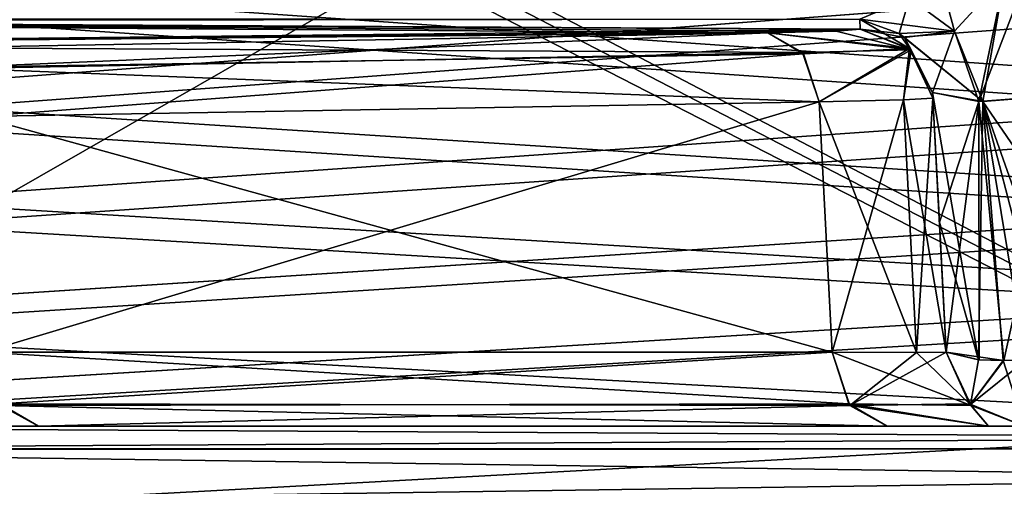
# Model space of a CAD drawing. Header units: inches. Extents: x -10 to 10, y -2.3 to 4.3.
# Tile 600 of 656: x -0.538 to -0.159, y -1.128 to -0.949. Entities that reach past the tile are written whole.
import ezdxf

# ---------------------------------------------------------------- set-up
doc = ezdxf.new("R2010")
doc.units = ezdxf.units.IN
doc.header["$LTSCALE"] = 65.185185
doc.header["$MEASUREMENT"] = 0
for name, color, linetype in [('1457', 7, 'CONTINUOUS'), ('1862', 7, 'CONTINUOUS'), ('1863', 7, 'CONTINUOUS'), ('1864', 7, 'CONTINUOUS'), ('1865', 7, 'CONTINUOUS'), ('1871', 7, 'CONTINUOUS'), ('1882', 7, 'CONTINUOUS'), ('1918', 7, 'CONTINUOUS'), ('196', 7, 'CONTINUOUS'), ('2561', 7, 'CONTINUOUS'), ('2592', 7, 'CONTINUOUS'), ('2593', 7, 'CONTINUOUS'), ('2594', 7, 'CONTINUOUS'), ('2595', 7, 'CONTINUOUS'), ('2596', 7, 'CONTINUOUS'), ('2597', 7, 'CONTINUOUS'), ('2617', 7, 'CONTINUOUS'), ('2619', 7, 'CONTINUOUS'), ('2629', 7, 'CONTINUOUS'), ('2652', 7, 'CONTINUOUS'), ('2653', 7, 'CONTINUOUS'), ('2654', 7, 'CONTINUOUS'), ('2655', 7, 'CONTINUOUS'), ('2656', 7, 'CONTINUOUS'), ('2659', 7, 'CONTINUOUS'), ('432', 7, 'CONTINUOUS'), ('765', 7, 'CONTINUOUS'), ('777', 7, 'CONTINUOUS'), ('778', 7, 'CONTINUOUS'), ('779', 7, 'CONTINUOUS'), ('780', 7, 'CONTINUOUS'), ('8159', 7, 'CONTINUOUS'), ('8160', 7, 'CONTINUOUS'), ('8161', 7, 'CONTINUOUS'), ('8162', 7, 'CONTINUOUS'), ('8163', 7, 'CONTINUOUS'), ('8585', 7, 'CONTINUOUS'), ('8594', 7, 'CONTINUOUS')]:
    doc.layers.add(name, color=color, linetype=linetype)

msp = doc.modelspace()

# ---------------------------------------------------------------- linework, layer by layer
at = {"layer": '1457', "linetype": 'Continuous'}
for points in [[(-0.21457, -0.95233, 2.99775), (-0.21477, -0.94857, 2.78279), (-0.85941, -0.9488, 2.79553), (-0.21457, -0.95233, 2.99775)], [(-0.85941, -0.9488, 2.79553), (-0.21477, -0.94857, 2.78279), (-0.85828, -0.94868, 2.78889), (-0.85941, -0.9488, 2.79553)], [(-0.85886, -0.95938, 3.40167), (-0.21457, -0.95233, 2.99775), (-0.85941, -0.9488, 2.79553), (-0.85886, -0.95938, 3.40167)], [(-0.22381, -0.95314, 3.04439), (-0.21457, -0.95233, 2.99775), (-0.85886, -0.95938, 3.40167), (-0.22381, -0.95314, 3.04439)], [(-0.25017, -0.95383, 3.08394), (-0.22381, -0.95314, 3.04439), (-0.85886, -0.95938, 3.40167), (-0.25017, -0.95383, 3.08394)], [(-0.57391, -0.95949, 3.4081), (-0.25017, -0.95383, 3.08394), (-0.85886, -0.95938, 3.40167), (-0.57391, -0.95949, 3.4081)]]:
    msp.add_3dface(points, dxfattribs=at)
at = {"layer": '1862', "linetype": 'Continuous'}
for points in [[(-0.18672, -0.97673, -2.87549), (-0.16898, -0.98022, -2.84856), (-0.18411, -1.02663, -2.88353), (-0.18672, -0.97673, -2.87549)], [(-0.16898, -0.98022, -2.84856), (-0.13685, -0.97777, -2.8532), (-0.15931, -1.07976, -2.86272), (-0.16898, -0.98022, -2.84856)], [(-0.15931, -1.07976, -2.86272), (-0.13685, -0.97777, -2.8532), (-0.15075, -1.07952, -2.86166), (-0.15931, -1.07976, -2.86272)], [(-0.16898, -0.98022, -2.84856), (-0.18149, -1.07657, -2.8913), (-0.18411, -1.02663, -2.88353), (-0.16898, -0.98022, -2.84856)], [(-0.18149, -1.07657, -2.8913), (-0.16898, -0.98022, -2.84856), (-0.16883, -1.07956, -2.86722), (-0.18149, -1.07657, -2.8913)], [(-0.16883, -1.07956, -2.86722), (-0.16898, -0.98022, -2.84856), (-0.15931, -1.07976, -2.86272), (-0.16883, -1.07956, -2.86722)]]:
    msp.add_3dface(points, dxfattribs=at)
at = {"layer": '1863', "linetype": 'Continuous'}
for points in [[(-0.18661, -0.97886, -2.99727), (-0.18672, -0.97673, -2.87549), (-0.18411, -1.02663, -2.88353), (-0.18661, -0.97886, -2.99727)], [(-0.18149, -1.07657, -2.8913), (-0.18661, -0.97886, -2.99727), (-0.18411, -1.02663, -2.88353), (-0.18149, -1.07657, -2.8913)], [(-0.18661, -0.97886, -2.99727), (-0.18149, -1.07657, -2.8913), (-0.18149, -1.07657, -2.99939), (-0.18661, -0.97886, -2.99727)]]:
    msp.add_3dface(points, dxfattribs=at)
at = {"layer": '1864', "linetype": 'Continuous'}
for points in [[(-0.23041, -0.98036, -3.10323), (-0.19798, -0.97955, -3.05463), (-0.22536, -1.07657, -3.10532), (-0.23041, -0.98036, -3.10323)], [(-0.22536, -1.07657, -3.10532), (-0.19798, -0.97955, -3.05463), (-0.19288, -1.0767, -3.05672), (-0.22536, -1.07657, -3.10532)], [(-0.19798, -0.97955, -3.05463), (-0.18661, -0.97886, -2.99727), (-0.19288, -1.0767, -3.05672), (-0.19798, -0.97955, -3.05463)], [(-0.18661, -0.97886, -2.99727), (-0.18149, -1.07657, -2.99939), (-0.19288, -1.0767, -3.05672), (-0.18661, -0.97886, -2.99727)]]:
    msp.add_3dface(points, dxfattribs=at)
at = {"layer": '1865', "linetype": 'Continuous'}
for points in [[(-0.55415, -0.98602, -3.42739), (-0.23041, -0.98036, -3.10323), (-0.55218, -1.07657, -3.43214), (-0.55415, -0.98602, -3.42739)], [(-0.23041, -0.98036, -3.10323), (-0.22536, -1.07657, -3.10532), (-0.55218, -1.07657, -3.43214), (-0.23041, -0.98036, -3.10323)]]:
    msp.add_3dface(points, dxfattribs=at)
at = {"layer": '1871', "linetype": 'Continuous'}
for points in [[(-0.58932, -1.105, -3.49227), (-0.531, -1.105, -3.45332), (-0.77731, -1.105, -3.65059), (-0.58932, -1.105, -3.49227)], [(-0.77731, -1.105, -3.65059), (-0.531, -1.105, -3.45332), (0.15153, -1.105, -2.99939), (-0.77731, -1.105, -3.65059)], [(0.77731, -1.105, -3.65059), (-0.77731, -1.105, -3.65059), (0.7728, -1.105, -3.57709), (0.77731, -1.105, -3.65059)], [(0.7728, -1.105, -3.57709), (-0.77731, -1.105, -3.65059), (0.65811, -1.105, -3.50597), (0.7728, -1.105, -3.57709)], [(0.65811, -1.105, -3.50597), (-0.77731, -1.105, -3.65059), (0.58932, -1.105, -3.49227), (0.65811, -1.105, -3.50597)], [(0.58932, -1.105, -3.49227), (-0.77731, -1.105, -3.65059), (0.531, -1.105, -3.45332), (0.58932, -1.105, -3.49227)], [(0.531, -1.105, -3.45332), (-0.77731, -1.105, -3.65059), (0.20418, -1.105, -3.1265), (0.531, -1.105, -3.45332)], [(0.20418, -1.105, -3.1265), (-0.77731, -1.105, -3.65059), (0.16523, -1.105, -3.06818), (0.20418, -1.105, -3.1265)], [(0.16523, -1.105, -3.06818), (-0.77731, -1.105, -3.65059), (0.15153, -1.105, -2.99939), (0.16523, -1.105, -3.06818)], [(0, -1.105, -2.94404), (0.15153, -1.105, -2.8913), (-0.531, -1.105, -3.45332), (0, -1.105, -2.94404)], [(-0.531, -1.105, -3.45332), (0.15153, -1.105, -2.8913), (0.15153, -1.105, -2.99939), (-0.531, -1.105, -3.45332)], [(-0.20418, -1.105, -3.1265), (0, -1.105, -2.94404), (-0.531, -1.105, -3.45332), (-0.20418, -1.105, -3.1265)], [(-0.16523, -1.105, -3.06818), (0, -1.105, -2.94404), (-0.20418, -1.105, -3.1265), (-0.16523, -1.105, -3.06818)], [(-0.15153, -1.105, -2.99939), (0, -1.105, -2.94404), (-0.16523, -1.105, -3.06818), (-0.15153, -1.105, -2.99939)]]:
    msp.add_3dface(points, dxfattribs=at)
at = {"layer": '1882', "linetype": 'Continuous'}
for points in [[(-0.77731, -1.105, -3.65059), (0.79188, -1.11373, -3.67882), (-0.79186, -1.11369, -3.67876), (-0.77731, -1.105, -3.65059)], [(-0.77731, -1.105, -3.65059), (0.77731, -1.105, -3.65059), (0.79188, -1.11373, -3.67882), (-0.77731, -1.105, -3.65059)], [(-0.79186, -1.11369, -3.67876), (0.80561, -1.13627, -3.69695), (-0.80561, -1.13627, -3.69695), (-0.79186, -1.11369, -3.67876)], [(0.79188, -1.11373, -3.67882), (0.80561, -1.13627, -3.69695), (-0.79186, -1.11369, -3.67876), (0.79188, -1.11373, -3.67882)]]:
    msp.add_3dface(points, dxfattribs=at)
at = {"layer": '1918', "linetype": 'Continuous'}
for points in [[(-0.92191, -0.63817, -4.47526), (-0.91869, -0.64808, -4.47474), (0.86929, -1.57343, -4.42625), (-0.92191, -0.63817, -4.47526)], [(-0.92191, -0.63817, -4.47526), (0.86929, -1.57343, -4.42625), (0.91724, -0.65843, -4.4742), (-0.92191, -0.63817, -4.47526)], [(-0.91869, -0.64808, -4.47474), (-0.91724, -0.65843, -4.4742), (0.86929, -1.57343, -4.42625), (-0.91869, -0.64808, -4.47474)], [(0.86929, -1.57343, -4.42625), (-0.91724, -0.65843, -4.4742), (-0.86929, -1.57343, -4.42625), (0.86929, -1.57343, -4.42625)]]:
    msp.add_3dface(points, dxfattribs=at)
at = {"layer": '196', "linetype": 'Continuous'}
for points in [[(8.57837, -1.57343, -4.62775), (-8.57837, -1.57343, -4.62775), (8.52935, -0.63817, -4.57874), (8.57837, -1.57343, -4.62775)], [(5.89693, -0.63817, -4.57874), (-8.57837, -1.57343, -4.62775), (5.12257, -0.63817, -4.57874), (5.89693, -0.63817, -4.57874)], [(-8.57837, -1.57343, -4.62775), (5.89693, -0.63817, -4.57874), (6.10307, -0.63817, -4.57874), (-8.57837, -1.57343, -4.62775)], [(5.12257, -0.63817, -4.57874), (-8.57837, -1.57343, -4.62775), (4.87743, -0.63817, -4.57874), (5.12257, -0.63817, -4.57874)], [(4.87743, -0.63817, -4.57874), (-8.57837, -1.57343, -4.62775), (4.10307, -0.63817, -4.57874), (4.87743, -0.63817, -4.57874)], [(4.10307, -0.63817, -4.57874), (-8.57837, -1.57343, -4.62775), (3.89693, -0.63817, -4.57874), (4.10307, -0.63817, -4.57874)], [(3.89693, -0.63817, -4.57874), (-8.57837, -1.57343, -4.62775), (3.12257, -0.63817, -4.57874), (3.89693, -0.63817, -4.57874)], [(3.12257, -0.63817, -4.57874), (-8.57837, -1.57343, -4.62775), (2.87743, -0.63817, -4.57874), (3.12257, -0.63817, -4.57874)], [(2.87743, -0.63817, -4.57874), (-8.57837, -1.57343, -4.62775), (2.10307, -0.63817, -4.57874), (2.87743, -0.63817, -4.57874)], [(2.10307, -0.63817, -4.57874), (-8.57837, -1.57343, -4.62775), (1.89693, -0.63817, -4.57874), (2.10307, -0.63817, -4.57874)], [(1.89693, -0.63817, -4.57874), (-8.57837, -1.57343, -4.62775), (-1.89693, -0.63817, -4.57874), (1.89693, -0.63817, -4.57874)], [(8.52935, -0.63817, -4.57874), (-8.57837, -1.57343, -4.62775), (7.12257, -0.63817, -4.57874), (8.52935, -0.63817, -4.57874)], [(7.12257, -0.63817, -4.57874), (-8.57837, -1.57343, -4.62775), (6.87743, -0.63817, -4.57874), (7.12257, -0.63817, -4.57874)], [(6.87743, -0.63817, -4.57874), (-8.57837, -1.57343, -4.62775), (6.10307, -0.63817, -4.57874), (6.87743, -0.63817, -4.57874)]]:
    msp.add_3dface(points, dxfattribs=at)
at = {"layer": '2561', "linetype": 'Continuous'}
for points in [[(0.8742, -0.63817, 4.47526), (-0.82519, -1.57343, 4.42625), (-0.8742, -0.63817, 4.47526), (0.8742, -0.63817, 4.47526)], [(0.8742, -0.63817, 4.47526), (0.82519, -1.57343, 4.42625), (-0.82519, -1.57343, 4.42625), (0.8742, -0.63817, 4.47526)]]:
    msp.add_3dface(points, dxfattribs=at)
at = {"layer": '2592', "linetype": 'Continuous'}
for points in [[(-0.25017, -0.95383, 3.08394), (-0.57391, -0.95949, 3.4081), (-0.56057, -0.96703, 3.42131), (-0.25017, -0.95383, 3.08394)], [(-0.25017, -0.95383, 3.08394), (-0.56057, -0.96703, 3.42131), (-0.23643, -0.9619, 3.09753), (-0.25017, -0.95383, 3.08394)], [(-0.56057, -0.96703, 3.42131), (-0.55415, -0.98602, 3.42739), (-0.23643, -0.9619, 3.09753), (-0.56057, -0.96703, 3.42131)], [(-0.23643, -0.9619, 3.09753), (-0.55415, -0.98602, 3.42739), (-0.23041, -0.98036, 3.10323), (-0.23643, -0.9619, 3.09753)]]:
    msp.add_3dface(points, dxfattribs=at)
at = {"layer": '2593', "linetype": 'Continuous'}
for points in [[(-0.21457, -0.95233, 2.99775), (-0.22381, -0.95314, 3.04439), (-0.25017, -0.95383, 3.08394), (-0.21457, -0.95233, 2.99775)], [(-0.21457, -0.95233, 2.99775), (-0.25017, -0.95383, 3.08394), (-0.19559, -0.95975, 2.99762), (-0.21457, -0.95233, 2.99775)], [(-0.25017, -0.95383, 3.08394), (-0.23643, -0.9619, 3.09753), (-0.19559, -0.95975, 2.99762), (-0.25017, -0.95383, 3.08394)], [(-0.23643, -0.9619, 3.09753), (-0.23041, -0.98036, 3.10323), (-0.19559, -0.95975, 2.99762), (-0.23643, -0.9619, 3.09753)], [(-0.19559, -0.95975, 2.99762), (-0.23041, -0.98036, 3.10323), (-0.19798, -0.97955, 3.05461), (-0.19559, -0.95975, 2.99762)], [(-0.18661, -0.97886, 2.99727), (-0.19559, -0.95975, 2.99762), (-0.19798, -0.97955, 3.05461), (-0.18661, -0.97886, 2.99727)]]:
    msp.add_3dface(points, dxfattribs=at)
at = {"layer": '2594', "linetype": 'Continuous'}
for points in [[(-0.21477, -0.94857, 2.78279), (-0.21457, -0.95233, 2.99775), (-0.19559, -0.95975, 2.99762), (-0.21477, -0.94857, 2.78279)], [(-0.21477, -0.94857, 2.78279), (-0.19559, -0.95975, 2.99762), (-0.19964, -0.95398, 2.84031), (-0.21477, -0.94857, 2.78279)], [(-0.19964, -0.95398, 2.84031), (-0.19559, -0.95975, 2.99762), (-0.19759, -0.95553, 2.84615), (-0.19964, -0.95398, 2.84031)], [(-0.18661, -0.97886, 2.99727), (-0.18672, -0.97673, 2.87549), (-0.19759, -0.95553, 2.84615), (-0.18661, -0.97886, 2.99727)], [(-0.19559, -0.95975, 2.99762), (-0.18661, -0.97886, 2.99727), (-0.19759, -0.95553, 2.84615), (-0.19559, -0.95975, 2.99762)]]:
    msp.add_3dface(points, dxfattribs=at)
at = {"layer": '2595', "linetype": 'Continuous'}
for points in [[(-0.18411, -1.02663, 2.88353), (-0.18672, -0.97673, 2.87549), (-0.18661, -0.97886, 2.99727), (-0.18411, -1.02663, 2.88353)], [(-0.18149, -1.07657, 2.8913), (-0.18411, -1.02663, 2.88353), (-0.18661, -0.97886, 2.99727), (-0.18149, -1.07657, 2.8913)], [(-0.18149, -1.07657, 2.99939), (-0.18149, -1.07657, 2.8913), (-0.18661, -0.97886, 2.99727), (-0.18149, -1.07657, 2.99939)]]:
    msp.add_3dface(points, dxfattribs=at)
at = {"layer": '2596', "linetype": 'Continuous'}
for points in [[(-0.18672, -0.97673, 2.87549), (-0.16903, -1.07955, 2.86736), (-0.16737, -0.98025, 2.84789), (-0.18672, -0.97673, 2.87549)], [(-0.16903, -1.07955, 2.86736), (-0.18672, -0.97673, 2.87549), (-0.18411, -1.02663, 2.88353), (-0.16903, -1.07955, 2.86736)], [(-0.13493, -1.0275, 2.86062), (-0.13685, -0.97778, 2.8532), (-0.16737, -0.98025, 2.84789), (-0.13493, -1.0275, 2.86062)], [(-0.16903, -1.07955, 2.86736), (-0.15958, -1.07975, 2.8628), (-0.16737, -0.98025, 2.84789), (-0.16903, -1.07955, 2.86736)], [(-0.13297, -1.07761, 2.86788), (-0.13493, -1.0275, 2.86062), (-0.16737, -0.98025, 2.84789), (-0.13297, -1.07761, 2.86788)], [(-0.14174, -1.07869, 2.86319), (-0.13297, -1.07761, 2.86788), (-0.16737, -0.98025, 2.84789), (-0.14174, -1.07869, 2.86319)], [(-0.15958, -1.07975, 2.8628), (-0.15098, -1.07952, 2.86165), (-0.16737, -0.98025, 2.84789), (-0.15958, -1.07975, 2.8628)], [(-0.15098, -1.07952, 2.86165), (-0.14174, -1.07869, 2.86319), (-0.16737, -0.98025, 2.84789), (-0.15098, -1.07952, 2.86165)], [(-0.18149, -1.07657, 2.8913), (-0.16903, -1.07955, 2.86736), (-0.18411, -1.02663, 2.88353), (-0.18149, -1.07657, 2.8913)]]:
    msp.add_3dface(points, dxfattribs=at)
at = {"layer": '2597', "linetype": 'Continuous'}
for points in [[(-0.1783, -0.95319, 2.82415), (-0.18691, -0.92119, 2.7725), (-0.19566, -0.94037, 2.77555), (-0.1783, -0.95319, 2.82415)], [(-0.15891, -0.93201, 2.82377), (-0.18691, -0.92119, 2.7725), (-0.1783, -0.95319, 2.82415), (-0.15891, -0.93201, 2.82377)], [(-0.16737, -0.98025, 2.84789), (-0.15891, -0.93201, 2.82377), (-0.1783, -0.95319, 2.82415), (-0.16737, -0.98025, 2.84789)], [(-0.13685, -0.97778, 2.8532), (-0.15891, -0.93201, 2.82377), (-0.16737, -0.98025, 2.84789), (-0.13685, -0.97778, 2.8532)], [(-0.21477, -0.94857, 2.78279), (-0.1783, -0.95319, 2.82415), (-0.19566, -0.94037, 2.77555), (-0.21477, -0.94857, 2.78279)], [(-0.21477, -0.94857, 2.78279), (-0.19964, -0.95398, 2.84031), (-0.1783, -0.95319, 2.82415), (-0.21477, -0.94857, 2.78279)], [(-0.19964, -0.95398, 2.84031), (-0.16737, -0.98025, 2.84789), (-0.1783, -0.95319, 2.82415), (-0.19964, -0.95398, 2.84031)], [(-0.16737, -0.98025, 2.84789), (-0.19964, -0.95398, 2.84031), (-0.19759, -0.95553, 2.84615), (-0.16737, -0.98025, 2.84789)], [(-0.18672, -0.97673, 2.87549), (-0.16737, -0.98025, 2.84789), (-0.19759, -0.95553, 2.84615), (-0.18672, -0.97673, 2.87549)]]:
    msp.add_3dface(points, dxfattribs=at)
at = {"layer": '2617', "linetype": 'Continuous'}
for points in [[(-0.16903, -1.07955, 2.86736), (-0.18149, -1.07657, 2.8913), (-0.17218, -1.09676, 2.8913), (-0.16903, -1.07955, 2.86736)], [(-0.15958, -1.07975, 2.8628), (-0.16903, -1.07955, 2.86736), (-0.17218, -1.09676, 2.8913), (-0.15958, -1.07975, 2.8628)], [(-0.15153, -1.105, 2.8913), (-0.15958, -1.07975, 2.8628), (-0.17218, -1.09676, 2.8913), (-0.15153, -1.105, 2.8913)], [(-0.15958, -1.07975, 2.8628), (-0.15153, -1.105, 2.8913), (-0.15098, -1.07952, 2.86165), (-0.15958, -1.07975, 2.8628)]]:
    msp.add_3dface(points, dxfattribs=at)
at = {"layer": '2619', "linetype": 'Continuous'}
for points in [[(-0.76255, -1.105, 3.65059), (0.77731, -1.105, 3.65059), (-0.7583, -1.105, 3.57724), (-0.76255, -1.105, 3.65059)], [(-0.7583, -1.105, 3.57724), (0.77731, -1.105, 3.65059), (-0.65811, -1.105, 3.50597), (-0.7583, -1.105, 3.57724)], [(-0.65811, -1.105, 3.50597), (0.77731, -1.105, 3.65059), (-0.58932, -1.105, 3.49227), (-0.65811, -1.105, 3.50597)], [(-0.58932, -1.105, 3.49227), (0.77731, -1.105, 3.65059), (-0.531, -1.105, 3.45332), (-0.58932, -1.105, 3.49227)], [(-0.531, -1.105, 3.45332), (0.77731, -1.105, 3.65059), (-0.20418, -1.105, 3.1265), (-0.531, -1.105, 3.45332)], [(-0.20418, -1.105, 3.1265), (0.77731, -1.105, 3.65059), (-0.16523, -1.105, 3.06818), (-0.20418, -1.105, 3.1265)], [(-0.16523, -1.105, 3.06818), (0.77731, -1.105, 3.65059), (-0.15153, -1.105, 2.99939), (-0.16523, -1.105, 3.06818)]]:
    msp.add_3dface(points, dxfattribs=at)
at = {"layer": '2629', "linetype": 'Continuous'}
for points in [[(0.77731, -1.105, 3.65059), (-0.76255, -1.105, 3.65059), (-0.77643, -1.11408, 3.67932), (0.77731, -1.105, 3.65059)], [(0.77731, -1.105, 3.65059), (-0.77643, -1.11408, 3.67932), (0.79186, -1.11369, 3.67876), (0.77731, -1.105, 3.65059)], [(-0.77643, -1.11408, 3.67932), (-0.78869, -1.13627, 3.69695), (0.79186, -1.11369, 3.67876), (-0.77643, -1.11408, 3.67932)], [(0.79186, -1.11369, 3.67876), (-0.78869, -1.13627, 3.69695), (0.80561, -1.13627, 3.69695), (0.79186, -1.11369, 3.67876)]]:
    msp.add_3dface(points, dxfattribs=at)
at = {"layer": '2652', "linetype": 'Continuous'}
for points in [[(-0.55415, -0.98602, 3.42739), (-0.22536, -1.07657, 3.10532), (-0.23041, -0.98036, 3.10323), (-0.55415, -0.98602, 3.42739)], [(-0.55218, -1.07657, 3.43214), (-0.22536, -1.07657, 3.10532), (-0.55415, -0.98602, 3.42739), (-0.55218, -1.07657, 3.43214)]]:
    msp.add_3dface(points, dxfattribs=at)
at = {"layer": '2653', "linetype": 'Continuous'}
for points in [[(-0.23041, -0.98036, 3.10323), (-0.19288, -1.0767, 3.05672), (-0.19798, -0.97955, 3.05461), (-0.23041, -0.98036, 3.10323)], [(-0.22536, -1.07657, 3.10532), (-0.19288, -1.0767, 3.05672), (-0.23041, -0.98036, 3.10323), (-0.22536, -1.07657, 3.10532)], [(-0.18149, -1.07657, 2.99939), (-0.18661, -0.97886, 2.99727), (-0.19798, -0.97955, 3.05461), (-0.18149, -1.07657, 2.99939)], [(-0.19288, -1.0767, 3.05672), (-0.18149, -1.07657, 2.99939), (-0.19798, -0.97955, 3.05461), (-0.19288, -1.0767, 3.05672)]]:
    msp.add_3dface(points, dxfattribs=at)
at = {"layer": '2654', "linetype": 'Continuous'}
for points in [[(-0.22536, -1.07657, 3.10532), (-0.21857, -1.09705, 3.11211), (-0.19288, -1.0767, 3.05672), (-0.22536, -1.07657, 3.10532)], [(-0.17248, -1.09647, 2.99939), (-0.18149, -1.07657, 2.99939), (-0.21857, -1.09705, 3.11211), (-0.17248, -1.09647, 2.99939)], [(-0.21857, -1.09705, 3.11211), (-0.18149, -1.07657, 2.99939), (-0.19288, -1.0767, 3.05672), (-0.21857, -1.09705, 3.11211)], [(-0.16523, -1.105, 3.06818), (-0.17248, -1.09647, 2.99939), (-0.21857, -1.09705, 3.11211), (-0.16523, -1.105, 3.06818)], [(-0.20418, -1.105, 3.1265), (-0.16523, -1.105, 3.06818), (-0.21857, -1.09705, 3.11211), (-0.20418, -1.105, 3.1265)], [(-0.16523, -1.105, 3.06818), (-0.15153, -1.105, 2.99939), (-0.17248, -1.09647, 2.99939), (-0.16523, -1.105, 3.06818)]]:
    msp.add_3dface(points, dxfattribs=at)
at = {"layer": '2655', "linetype": 'Continuous'}
for points in [[(-0.54582, -1.09647, 3.4385), (-0.22536, -1.07657, 3.10532), (-0.55218, -1.07657, 3.43214), (-0.54582, -1.09647, 3.4385)], [(-0.21857, -1.09705, 3.11211), (-0.22536, -1.07657, 3.10532), (-0.54582, -1.09647, 3.4385), (-0.21857, -1.09705, 3.11211)], [(-0.531, -1.105, 3.45332), (-0.21857, -1.09705, 3.11211), (-0.54582, -1.09647, 3.4385), (-0.531, -1.105, 3.45332)], [(-0.531, -1.105, 3.45332), (-0.20418, -1.105, 3.1265), (-0.21857, -1.09705, 3.11211), (-0.531, -1.105, 3.45332)]]:
    msp.add_3dface(points, dxfattribs=at)
at = {"layer": '2656', "linetype": 'Continuous'}
msp.add_3dface([(-0.58932, -1.105, 3.49227), (-0.531, -1.105, 3.45332), (-0.54582, -1.09647, 3.4385), (-0.58932, -1.105, 3.49227)], dxfattribs=at)
at = {"layer": '2659', "linetype": 'Continuous'}
for points in [[(-0.17218, -1.09676, 2.8913), (-0.18149, -1.07657, 2.8913), (-0.17248, -1.09647, 2.99939), (-0.17218, -1.09676, 2.8913)], [(-0.18149, -1.07657, 2.8913), (-0.18149, -1.07657, 2.99939), (-0.17248, -1.09647, 2.99939), (-0.18149, -1.07657, 2.8913)], [(-0.15153, -1.105, 2.99939), (-0.17218, -1.09676, 2.8913), (-0.17248, -1.09647, 2.99939), (-0.15153, -1.105, 2.99939)], [(-0.15153, -1.105, 2.99939), (-0.15153, -1.105, 2.8913), (-0.17218, -1.09676, 2.8913), (-0.15153, -1.105, 2.99939)]]:
    msp.add_3dface(points, dxfattribs=at)
at = {"layer": '432', "linetype": 'Continuous'}
for points in [[(-1.12257, -0.63817, 4.57874), (8.57837, -1.57343, 4.62775), (-1.08189, -0.62096, 4.57784), (-1.12257, -0.63817, 4.57874)], [(-1.08189, -0.62096, 4.57784), (8.57837, -1.57343, 4.62775), (-0.87743, -0.63817, 4.57874), (-1.08189, -0.62096, 4.57784)], [(-8.57837, -1.57343, 4.62775), (8.57837, -1.57343, 4.62775), (-8.52935, -0.63817, 4.57874), (-8.57837, -1.57343, 4.62775)], [(-8.52935, -0.63817, 4.57874), (8.57837, -1.57343, 4.62775), (-7.12257, -0.63817, 4.57874), (-8.52935, -0.63817, 4.57874)], [(-7.12257, -0.63817, 4.57874), (8.57837, -1.57343, 4.62775), (-6.87743, -0.63817, 4.57874), (-7.12257, -0.63817, 4.57874)], [(-6.87743, -0.63817, 4.57874), (8.57837, -1.57343, 4.62775), (-6.10307, -0.63817, 4.57874), (-6.87743, -0.63817, 4.57874)], [(-6.10307, -0.63817, 4.57874), (8.57837, -1.57343, 4.62775), (-5.89693, -0.63817, 4.57874), (-6.10307, -0.63817, 4.57874)], [(-5.89693, -0.63817, 4.57874), (8.57837, -1.57343, 4.62775), (-5.12257, -0.63817, 4.57874), (-5.89693, -0.63817, 4.57874)], [(-5.12257, -0.63817, 4.57874), (8.57837, -1.57343, 4.62775), (-4.87743, -0.63817, 4.57874), (-5.12257, -0.63817, 4.57874)], [(-4.87743, -0.63817, 4.57874), (8.57837, -1.57343, 4.62775), (-4.10307, -0.63817, 4.57874), (-4.87743, -0.63817, 4.57874)], [(8.57837, -1.57343, 4.62775), (-3.89693, -0.63817, 4.57874), (-4.10307, -0.63817, 4.57874), (8.57837, -1.57343, 4.62775)], [(-3.89693, -0.63817, 4.57874), (8.57837, -1.57343, 4.62775), (-3.12257, -0.63817, 4.57874), (-3.89693, -0.63817, 4.57874)], [(-3.12257, -0.63817, 4.57874), (8.57837, -1.57343, 4.62775), (-2.87743, -0.63817, 4.57874), (-3.12257, -0.63817, 4.57874)], [(-2.87743, -0.63817, 4.57874), (8.57837, -1.57343, 4.62775), (-2.10307, -0.63817, 4.57874), (-2.87743, -0.63817, 4.57874)], [(-2.10307, -0.63817, 4.57874), (8.57837, -1.57343, 4.62775), (-1.89693, -0.63817, 4.57874), (-2.10307, -0.63817, 4.57874)], [(-1.89693, -0.63817, 4.57874), (8.57837, -1.57343, 4.62775), (-1.12257, -0.63817, 4.57874), (-1.89693, -0.63817, 4.57874)], [(-0.87743, -0.63817, 4.57874), (8.57837, -1.57343, 4.62775), (0.87743, -0.63817, 4.57874), (-0.87743, -0.63817, 4.57874)]]:
    msp.add_3dface(points, dxfattribs=at)
at = {"layer": '765', "linetype": 'Continuous'}
for points in [[(-0.90349, -0.94929, -2.82359), (-0.83798, -0.9481, -2.75574), (-0.21477, -0.94857, -2.78279), (-0.90349, -0.94929, -2.82359)], [(-0.21457, -0.95233, -2.99775), (-0.90349, -0.94929, -2.82359), (-0.21477, -0.94857, -2.78279), (-0.21457, -0.95233, -2.99775)], [(-0.90297, -0.95916, -3.38914), (-0.90349, -0.94929, -2.82359), (-0.25017, -0.95383, -3.08394), (-0.90297, -0.95916, -3.38914)], [(-0.25017, -0.95383, -3.08394), (-0.90349, -0.94929, -2.82359), (-0.22381, -0.95314, -3.04439), (-0.25017, -0.95383, -3.08394)], [(-0.22381, -0.95314, -3.04439), (-0.90349, -0.94929, -2.82359), (-0.21457, -0.95233, -2.99775), (-0.22381, -0.95314, -3.04439)], [(-0.57392, -0.95949, -3.4081), (-0.90297, -0.95916, -3.38914), (-0.25017, -0.95383, -3.08394), (-0.57392, -0.95949, -3.4081)]]:
    msp.add_3dface(points, dxfattribs=at)
at = {"layer": '777', "linetype": 'Continuous'}
for points in [[(-0.19562, -0.94032, -2.77553), (-0.18691, -0.92119, -2.7725), (-0.1783, -0.95318, -2.82415), (-0.19562, -0.94032, -2.77553)], [(-0.18691, -0.92119, -2.7725), (-0.15891, -0.93201, -2.82377), (-0.1783, -0.95318, -2.82415), (-0.18691, -0.92119, -2.7725)], [(-0.15891, -0.93201, -2.82377), (-0.16898, -0.98022, -2.84856), (-0.1783, -0.95318, -2.82415), (-0.15891, -0.93201, -2.82377)], [(-0.15271, -0.93783, -2.83212), (-0.16898, -0.98022, -2.84856), (-0.15891, -0.93201, -2.82377), (-0.15271, -0.93783, -2.83212)], [(-0.13685, -0.97777, -2.8532), (-0.16898, -0.98022, -2.84856), (-0.15271, -0.93783, -2.83212), (-0.13685, -0.97777, -2.8532)], [(-0.21477, -0.94857, -2.78279), (-0.19562, -0.94032, -2.77553), (-0.19964, -0.95398, -2.84031), (-0.21477, -0.94857, -2.78279)], [(-0.19562, -0.94032, -2.77553), (-0.1783, -0.95318, -2.82415), (-0.19964, -0.95398, -2.84031), (-0.19562, -0.94032, -2.77553)], [(-0.19964, -0.95398, -2.84031), (-0.1783, -0.95318, -2.82415), (-0.19758, -0.95553, -2.84615), (-0.19964, -0.95398, -2.84031)], [(-0.1783, -0.95318, -2.82415), (-0.18672, -0.97673, -2.87549), (-0.19758, -0.95553, -2.84615), (-0.1783, -0.95318, -2.82415)], [(-0.16898, -0.98022, -2.84856), (-0.18672, -0.97673, -2.87549), (-0.1783, -0.95318, -2.82415), (-0.16898, -0.98022, -2.84856)]]:
    msp.add_3dface(points, dxfattribs=at)
at = {"layer": '778', "linetype": 'Continuous'}
for points in [[(-0.21457, -0.95233, -2.99775), (-0.21477, -0.94857, -2.78279), (-0.19964, -0.95398, -2.84031), (-0.21457, -0.95233, -2.99775)], [(-0.21457, -0.95233, -2.99775), (-0.19964, -0.95398, -2.84031), (-0.19758, -0.95553, -2.84615), (-0.21457, -0.95233, -2.99775)], [(-0.21457, -0.95233, -2.99775), (-0.19758, -0.95553, -2.84615), (-0.19502, -0.96029, -2.99761), (-0.21457, -0.95233, -2.99775)], [(-0.19758, -0.95553, -2.84615), (-0.18672, -0.97673, -2.87549), (-0.19502, -0.96029, -2.99761), (-0.19758, -0.95553, -2.84615)], [(-0.19502, -0.96029, -2.99761), (-0.18672, -0.97673, -2.87549), (-0.18661, -0.97886, -2.99727), (-0.19502, -0.96029, -2.99761)]]:
    msp.add_3dface(points, dxfattribs=at)
at = {"layer": '779', "linetype": 'Continuous'}
for points in [[(-0.25017, -0.95383, -3.08394), (-0.22381, -0.95314, -3.04439), (-0.19502, -0.96029, -2.99761), (-0.25017, -0.95383, -3.08394)], [(-0.25017, -0.95383, -3.08394), (-0.19502, -0.96029, -2.99761), (-0.23683, -0.96137, -3.09714), (-0.25017, -0.95383, -3.08394)], [(-0.22381, -0.95314, -3.04439), (-0.21457, -0.95233, -2.99775), (-0.19502, -0.96029, -2.99761), (-0.22381, -0.95314, -3.04439)], [(-0.23683, -0.96137, -3.09714), (-0.19502, -0.96029, -2.99761), (-0.23041, -0.98036, -3.10323), (-0.23683, -0.96137, -3.09714)], [(-0.23041, -0.98036, -3.10323), (-0.19502, -0.96029, -2.99761), (-0.19798, -0.97955, -3.05463), (-0.23041, -0.98036, -3.10323)], [(-0.19502, -0.96029, -2.99761), (-0.18661, -0.97886, -2.99727), (-0.19798, -0.97955, -3.05463), (-0.19502, -0.96029, -2.99761)]]:
    msp.add_3dface(points, dxfattribs=at)
at = {"layer": '780', "linetype": 'Continuous'}
for points in [[(-0.57392, -0.95949, -3.4081), (-0.25017, -0.95383, -3.08394), (-0.23683, -0.96137, -3.09714), (-0.57392, -0.95949, -3.4081)], [(-0.57392, -0.95949, -3.4081), (-0.23683, -0.96137, -3.09714), (-0.56018, -0.96756, -3.42169), (-0.57392, -0.95949, -3.4081)], [(-0.23683, -0.96137, -3.09714), (-0.23041, -0.98036, -3.10323), (-0.56018, -0.96756, -3.42169), (-0.23683, -0.96137, -3.09714)], [(-0.56018, -0.96756, -3.42169), (-0.23041, -0.98036, -3.10323), (-0.55415, -0.98602, -3.42739), (-0.56018, -0.96756, -3.42169)]]:
    msp.add_3dface(points, dxfattribs=at)
at = {"layer": '8159', "linetype": 'Continuous'}
for points in [[(-0.18149, -1.07657, -2.8913), (-0.16883, -1.07956, -2.86722), (-0.15931, -1.07976, -2.86272), (-0.18149, -1.07657, -2.8913)], [(-0.18149, -1.07657, -2.8913), (-0.15931, -1.07976, -2.86272), (-0.17218, -1.09676, -2.8913), (-0.18149, -1.07657, -2.8913)], [(-0.15931, -1.07976, -2.86272), (-0.15075, -1.07952, -2.86166), (-0.17218, -1.09676, -2.8913), (-0.15931, -1.07976, -2.86272)], [(-0.15075, -1.07952, -2.86166), (-0.15153, -1.105, -2.8913), (-0.17218, -1.09676, -2.8913), (-0.15075, -1.07952, -2.86166)]]:
    msp.add_3dface(points, dxfattribs=at)
at = {"layer": '8160', "linetype": 'Continuous'}
for points in [[(-0.18149, -1.07657, -2.99939), (-0.18149, -1.07657, -2.8913), (-0.17218, -1.09676, -2.8913), (-0.18149, -1.07657, -2.99939)], [(-0.18149, -1.07657, -2.99939), (-0.17218, -1.09676, -2.8913), (-0.17188, -1.09705, -2.99939), (-0.18149, -1.07657, -2.99939)], [(-0.17218, -1.09676, -2.8913), (-0.15153, -1.105, -2.8913), (-0.17188, -1.09705, -2.99939), (-0.17218, -1.09676, -2.8913)], [(-0.15153, -1.105, -2.8913), (-0.15153, -1.105, -2.99939), (-0.17188, -1.09705, -2.99939), (-0.15153, -1.105, -2.8913)]]:
    msp.add_3dface(points, dxfattribs=at)
at = {"layer": '8161', "linetype": 'Continuous'}
for points in [[(-0.22536, -1.07657, -3.10532), (-0.19288, -1.0767, -3.05672), (-0.17188, -1.09705, -2.99939), (-0.22536, -1.07657, -3.10532)], [(-0.22536, -1.07657, -3.10532), (-0.17188, -1.09705, -2.99939), (-0.219, -1.09647, -3.11168), (-0.22536, -1.07657, -3.10532)], [(-0.19288, -1.0767, -3.05672), (-0.18149, -1.07657, -2.99939), (-0.17188, -1.09705, -2.99939), (-0.19288, -1.0767, -3.05672)], [(-0.16523, -1.105, -3.06818), (-0.20418, -1.105, -3.1265), (-0.219, -1.09647, -3.11168), (-0.16523, -1.105, -3.06818)], [(-0.17188, -1.09705, -2.99939), (-0.16523, -1.105, -3.06818), (-0.219, -1.09647, -3.11168), (-0.17188, -1.09705, -2.99939)], [(-0.15153, -1.105, -2.99939), (-0.16523, -1.105, -3.06818), (-0.17188, -1.09705, -2.99939), (-0.15153, -1.105, -2.99939)]]:
    msp.add_3dface(points, dxfattribs=at)
at = {"layer": '8162', "linetype": 'Continuous'}
for points in [[(-0.55218, -1.07657, -3.43214), (-0.22536, -1.07657, -3.10532), (-0.219, -1.09647, -3.11168), (-0.55218, -1.07657, -3.43214)], [(-0.55218, -1.07657, -3.43214), (-0.219, -1.09647, -3.11168), (-0.54539, -1.09705, -3.43893), (-0.55218, -1.07657, -3.43214)], [(-0.219, -1.09647, -3.11168), (-0.20418, -1.105, -3.1265), (-0.54539, -1.09705, -3.43893), (-0.219, -1.09647, -3.11168)], [(-0.20418, -1.105, -3.1265), (-0.531, -1.105, -3.45332), (-0.54539, -1.09705, -3.43893), (-0.20418, -1.105, -3.1265)]]:
    msp.add_3dface(points, dxfattribs=at)
at = {"layer": '8163', "linetype": 'Continuous'}
msp.add_3dface([(-0.531, -1.105, -3.45332), (-0.58932, -1.105, -3.49227), (-0.54539, -1.09705, -3.43893), (-0.531, -1.105, -3.45332)], dxfattribs=at)
at = {"layer": '8585', "linetype": 'Continuous'}
for points in [[(-2.79289, 0.895, 13.9861), (2.79289, 0.895, 13.9861), (-2.79289, -2.305, 13.9861), (-2.79289, 0.895, 13.9861)], [(-2.79289, -2.305, 13.9861), (2.79289, 0.895, 13.9861), (2.79289, -2.305, 13.9861), (-2.79289, -2.305, 13.9861)]]:
    msp.add_3dface(points, dxfattribs=at)
at = {"layer": '8594', "linetype": 'Continuous'}
for points in [[(-2.79289, -2.305, 14.1431), (2.79289, -2.305, 14.1431), (-2.79289, 0.895, 14.1431), (-2.79289, -2.305, 14.1431)], [(-2.79289, 0.895, 14.1431), (2.79289, -2.305, 14.1431), (2.79289, 0.895, 14.1431), (-2.79289, 0.895, 14.1431)]]:
    msp.add_3dface(points, dxfattribs=at)

doc.saveas('drawing.dxf')
